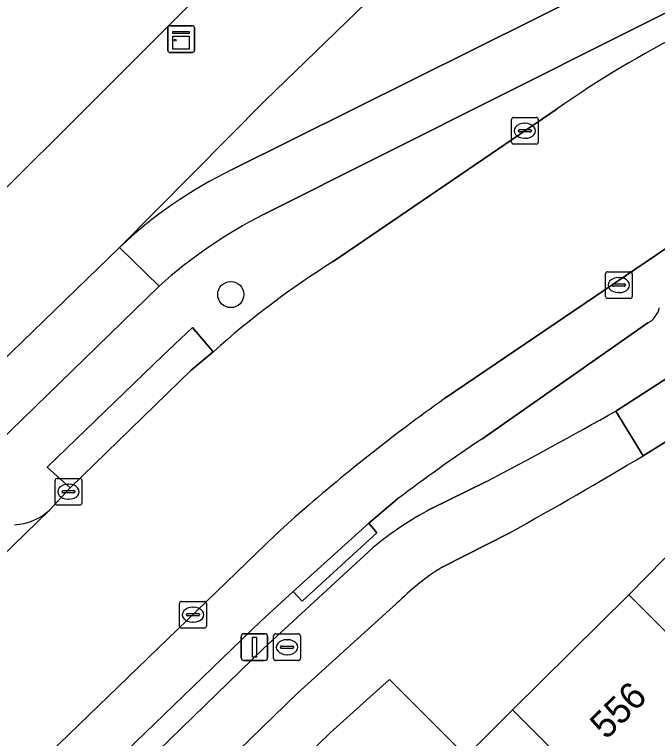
# Model space of a CAD drawing. Extents: x 162879 to 165540, y 384011 to 385181.
# Drawn here: x 164042.85 to 164066.9, y 384311.42 to 384338.52 of the extents above; entities that cross this region are included whole.
import ezdxf

# ---------------------------------------------------------------- set-up
doc = ezdxf.new("R2010")
doc.units = 0
for name, color, linetype in [('IMGEO_Boom', 7, 'Continuous'), ('IMGEO_Brandkraan', 7, 'Continuous'), ('IMGEO_Erf', 7, 'Continuous'), ('IMGEO_Fietspad_gesloten', 7, 'Continuous'), ('IMGEO_Fietspad_open', 7, 'Continuous'), ('IMGEO_Groenvoorziening', 7, 'Continuous'), ('IMGEO_Kast', 7, 'Continuous'), ('IMGEO_Kolk', 7, 'Continuous'), ('IMGEO_Lichtmast', 7, 'Continuous'), ('IMGEO_Pand', 7, 'Continuous'), ('IMGEO_Pand_nummerreeks', 7, 'Continuous'), ('IMGEO_Parkeervlak_open', 7, 'Continuous'), ('IMGEO_Rijbaan_lokaal_gesloten', 7, 'Continuous'), ('IMGEO_Verkeerseiland_open', 7, 'Continuous'), ('IMGEO_Voetpad_open', 7, 'Continuous')]:
    doc.layers.add(name, color=color, linetype=linetype)

msp = doc.modelspace()

# ---------------------------------------------------------------- linework, layer by layer
at = {"layer": 'IMGEO_Boom'}
msp.add_circle((164050.937, 384328.034), 0.489, dxfattribs=at)
at = {"layer": 'IMGEO_Brandkraan'}
for p, q in [((164052.541, 384314.408), (164052.541, 384315.26)), ((164052.616, 384315.334), (164053.468, 384315.334)), ((164053.542, 384315.26), (164053.542, 384314.408)), ((164053.029, 384315.114), (164053.054, 384315.114)), ((164052.8, 384314.828), (164052.8, 384314.84)), ((164053.238, 384314.791), (164052.84, 384314.791)), ((164052.843, 384314.877), (164053.241, 384314.877)), ((164053.284, 384314.84), (164053.284, 384314.828)), ((164053.052, 384314.554), (164053.027, 384314.554)), ((164053.468, 384314.334), (164052.616, 384314.334))]:
    msp.add_line(p, q, dxfattribs=at)
for points in [[(164052.541, 384314.408), (164052.541, 384315.26)], [(164052.616, 384315.334), (164053.468, 384315.334)], [(164053.542, 384315.26), (164053.542, 384314.408)], [(164053.468, 384314.334), (164052.616, 384314.334)]]:
    msp.add_lwpolyline(points, dxfattribs=at)
for centre, radius, start, end in [((164052.618, 384315.258), 0.0765, 91.552, 178.448), ((164052.618, 384315.258), 0.0765, 91.552, 178.448), ((164053.466, 384315.258), 0.0765, 1.552, 88.448), ((164053.466, 384315.258), 0.0765, 1.552, 88.448), ((164052.84, 384314.837), 0.0403, 85.8775, 175.7526), ((164052.837, 384314.827), 0.0366, 178.938, 274.7102), ((164053.241, 384314.834), 0.043, 264.8664, 352.4533), ((164053.245, 384314.839), 0.0386, 1.7309, 96.639), ((164052.618, 384314.41), 0.0765, 181.552, 268.448), ((164052.618, 384314.41), 0.0765, 181.552, 268.448), ((164053.466, 384314.41), 0.0765, 271.552, 358.448), ((164053.466, 384314.41), 0.0765, 271.552, 358.448)]:
    msp.add_arc(centre, radius, start, end, dxfattribs=at)
for centre, major_axis, ratio, start_param, end_param in [((164053.028, 384314.834), (-0.387, 0.002), 0.722429, 4.712389, 7.853982), ((164053.053, 384314.834), (-0.39, 0.002), 0.717154, 1.570796, 4.712389)]:
    msp.add_ellipse(centre, major_axis=major_axis, ratio=ratio, start_param=start_param, end_param=end_param, dxfattribs=at)
at = {"layer": 'IMGEO_Erf'}
for points in [[(163976.535, 384268.271), (163994.608, 384284.105), (164000, 384289.497), (164058.477, 384347.975), (164058.648, 384347.891), (164060.6, 384349.834), (164066.829, 384356.036), (164069.081, 384358.456)], [(164065.014, 384308.959), (164061.479, 384312.495), (164059.742, 384310.757), (164056.873, 384313.629), (164056.143, 384312.967), (164054.659, 384311.633), (164016.589, 384274.641)]]:
    msp.add_lwpolyline(points, dxfattribs=at)
msp.add_lwpolyline([(164068.609, 384314.022), (164069.94, 384315.354), (164070.557, 384315.972), (164068.094, 384318.642), (164067.159, 384318.159), (164065.831, 384316.8)], close=True, dxfattribs=at)
at = {"layer": 'IMGEO_Fietspad_gesloten'}
for points in [[(164066.834, 384340.613), (164050.985, 384332.715)], [(164052.166, 384331.031), (164070.046, 384340.007)], [(164046.768, 384329.792), (164048.264, 384328.35)], [(164069.638, 384326.437), (164065.344, 384323.671), (164066.363, 384322), (164070.675, 384324.683)]]:
    msp.add_lwpolyline(points, dxfattribs=at)
for centre, radius, start, end in [((164058.483, 384317.394), 17.057, 116.0771, 133.3781), ((164060.267, 384315.06), 17.908, 116.8967, 132.0879)]:
    msp.add_arc(centre, radius, start, end, dxfattribs=at)
at = {"layer": 'IMGEO_Fietspad_open'}
for points in [[(164009.249, 384290.386), (164048.264, 384328.35), (164046.768, 384329.792), (164038.698, 384321.975), (164000, 384284.353)], [(164066.363, 384322), (164065.344, 384323.671)], [(164060.479, 384321.02), (164058.42, 384320.008)], [(164058.844, 384317.827), (164061.373, 384319.118)], [(164056.261, 384318.565), (164052.162, 384314.789), (164006.668, 384270.584), (164000.239, 384263.885), (164000, 384263.648), (163990.948, 384254.661), (163986.238, 384250), (163945.765, 384209.948), (163927.179, 384191.226)], [(163960.692, 384221.686), (163966.751, 384227.692), (163989.256, 384250), (163992.452, 384253.182), (164000, 384260.664), (164001.789, 384262.437), (164008.279, 384269.229), (164053.426, 384313.105), (164057.135, 384316.464)]]:
    msp.add_lwpolyline(points, dxfattribs=at)
for centre, radius, start, end in [((163970.714, 384491.542), 192.705, 297.76285, 299.4102), ((163972.906, 384478.054), 181.899, 299.10121, 300.91639), ((164064.463, 384308.629), 12.884, 117.9734, 129.5414), ((164063.723, 384309.957), 9.259, 121.7949, 135.3528)]:
    msp.add_arc(centre, radius, start, end, dxfattribs=at)
at = {"layer": 'IMGEO_Groenvoorziening'}
for points in [[(164061.69, 384344.461), (164052.229, 384335.3), (164046.768, 384329.792)], [(164050.985, 384332.715), (164066.834, 384340.613)]]:
    msp.add_lwpolyline(points, dxfattribs=at)
msp.add_arc((164058.483, 384317.394), 17.057, 116.0771, 133.3781, dxfattribs=at)
at = {"layer": 'IMGEO_Kast'}
for p, q in [((164048.579, 384337.169), (164048.579, 384338.01)), ((164048.579, 384338.01), (164048.579, 384337.169)), ((164048.654, 384338.094), (164049.495, 384338.094)), ((164049.495, 384338.094), (164048.654, 384338.094)), ((164049.579, 384338.019), (164049.579, 384337.178)), ((164049.579, 384337.178), (164049.579, 384338.019)), ((164049.504, 384337.094), (164048.663, 384337.094)), ((164048.663, 384337.094), (164049.504, 384337.094))]:
    msp.add_line(p, q, dxfattribs=at)
for points in [[(164048.774, 384337.884), (164049.374, 384337.884), (164049.374, 384337.799), (164048.774, 384337.799), (164048.774, 384337.884)], [(164048.774, 384337.709), (164049.374, 384337.709), (164049.374, 384337.22), (164048.774, 384337.22), (164048.774, 384337.709)]]:
    msp.add_lwpolyline(points, dxfattribs=at)
msp.add_circle((164048.858, 384337.558), 0.0377, dxfattribs=at)
for centre, start, end in [((164048.657, 384338.016), 92.4484, 184.2845), ((164048.657, 384338.016), 92.4484, 184.2845), ((164049.501, 384338.016), 2.4484, 94.2845), ((164049.501, 384338.016), 2.4484, 94.2845), ((164048.657, 384337.172), 182.4484, 274.2845), ((164048.657, 384337.172), 182.4484, 274.2845), ((164049.501, 384337.172), 272.4484, 4.2845), ((164049.501, 384337.172), 272.4484, 4.2845)]:
    msp.add_arc(centre, 0.0779, start, end, dxfattribs=at)
at = {"layer": 'IMGEO_Kolk'}
for p, q in [((164061.44, 384333.737), (164061.44, 384334.589)), ((164061.515, 384334.663), (164062.367, 384334.663)), ((164061.928, 384334.443), (164061.953, 384334.443)), ((164062.441, 384334.589), (164062.441, 384333.737)), ((164061.699, 384334.157), (164061.699, 384334.169)), ((164061.742, 384334.206), (164062.14, 384334.206)), ((164062.183, 384334.169), (164062.183, 384334.157)), ((164062.137, 384334.12), (164061.739, 384334.12)), ((164062.367, 384333.663), (164061.515, 384333.663)), ((164061.951, 384333.883), (164061.926, 384333.883)), ((164064.957, 384327.961), (164064.957, 384328.813)), ((164065.032, 384328.887), (164065.884, 384328.887)), ((164065.958, 384328.813), (164065.958, 384327.961)), ((164065.445, 384328.667), (164065.47, 384328.667)), ((164065.216, 384328.381), (164065.216, 384328.393)), ((164065.654, 384328.344), (164065.256, 384328.344)), ((164065.259, 384328.43), (164065.657, 384328.43)), ((164065.7, 384328.393), (164065.7, 384328.381)), ((164065.468, 384328.107), (164065.443, 384328.107)), ((164065.884, 384327.887), (164065.032, 384327.887)), ((164044.441, 384321.153), (164045.293, 384321.153)), ((164044.366, 384320.227), (164044.366, 384321.079)), ((164044.854, 384320.933), (164044.879, 384320.933)), ((164045.367, 384321.079), (164045.367, 384320.227)), ((164044.625, 384320.647), (164044.625, 384320.659)), ((164045.063, 384320.61), (164044.665, 384320.61)), ((164044.668, 384320.696), (164045.066, 384320.696)), ((164045.109, 384320.659), (164045.109, 384320.647)), ((164044.877, 384320.373), (164044.852, 384320.373)), ((164045.293, 384320.153), (164044.441, 384320.153)), ((164049.099, 384316.548), (164049.951, 384316.548)), ((164049.024, 384315.622), (164049.024, 384316.474)), ((164049.512, 384316.328), (164049.537, 384316.328)), ((164050.025, 384316.474), (164050.025, 384315.622)), ((164049.283, 384316.042), (164049.283, 384316.054)), ((164049.721, 384316.005), (164049.323, 384316.005)), ((164049.326, 384316.091), (164049.724, 384316.091)), ((164049.767, 384316.054), (164049.767, 384316.042)), ((164049.535, 384315.768), (164049.51, 384315.768)), ((164049.951, 384315.548), (164049.099, 384315.548))]:
    msp.add_line(p, q, dxfattribs=at)
for points in [[(164061.44, 384333.737), (164061.44, 384334.589)], [(164061.515, 384334.663), (164062.367, 384334.663)], [(164062.441, 384334.589), (164062.441, 384333.737)], [(164062.367, 384333.663), (164061.515, 384333.663)], [(164064.957, 384327.961), (164064.957, 384328.813)], [(164065.032, 384328.887), (164065.884, 384328.887)], [(164065.958, 384328.813), (164065.958, 384327.961)], [(164065.884, 384327.887), (164065.032, 384327.887)], [(164044.441, 384321.153), (164045.293, 384321.153)], [(164044.366, 384320.227), (164044.366, 384321.079)], [(164045.367, 384321.079), (164045.367, 384320.227)], [(164045.293, 384320.153), (164044.441, 384320.153)], [(164049.099, 384316.548), (164049.951, 384316.548)], [(164049.024, 384315.622), (164049.024, 384316.474)], [(164050.025, 384316.474), (164050.025, 384315.622)], [(164049.951, 384315.548), (164049.099, 384315.548)]]:
    msp.add_lwpolyline(points, dxfattribs=at)
for centre, radius, start, end in [((164061.517, 384334.587), 0.0765, 91.552, 178.448), ((164061.517, 384334.587), 0.0765, 91.552, 178.448), ((164062.365, 384334.587), 0.0765, 1.552, 88.448), ((164062.365, 384334.587), 0.0765, 1.552, 88.448), ((164061.739, 384334.166), 0.0403, 85.8775, 175.7526), ((164061.736, 384334.156), 0.0366, 178.938, 274.7102), ((164062.14, 384334.163), 0.043, 264.8664, 352.4533), ((164062.144, 384334.168), 0.0386, 1.7309, 96.639), ((164061.517, 384333.739), 0.0765, 181.552, 268.448), ((164061.517, 384333.739), 0.0765, 181.552, 268.448), ((164062.365, 384333.739), 0.0765, 271.552, 358.448), ((164062.365, 384333.739), 0.0765, 271.552, 358.448), ((164065.034, 384328.811), 0.0765, 91.552, 178.448), ((164065.034, 384328.811), 0.0765, 91.552, 178.448), ((164065.882, 384328.811), 0.0765, 1.552, 88.448), ((164065.882, 384328.811), 0.0765, 1.552, 88.448), ((164065.256, 384328.39), 0.0403, 85.8775, 175.7526), ((164065.253, 384328.38), 0.0366, 178.938, 274.7102), ((164065.657, 384328.387), 0.043, 264.8664, 352.4533), ((164065.661, 384328.392), 0.0386, 1.7309, 96.639), ((164065.034, 384327.963), 0.0765, 181.552, 268.448), ((164065.034, 384327.963), 0.0765, 181.552, 268.448), ((164065.882, 384327.963), 0.0765, 271.552, 358.448), ((164065.882, 384327.963), 0.0765, 271.552, 358.448), ((164044.443, 384321.077), 0.0765, 91.552, 178.448), ((164044.443, 384321.077), 0.0765, 91.552, 178.448), ((164045.291, 384321.077), 0.0765, 1.552, 88.448), ((164045.291, 384321.077), 0.0765, 1.552, 88.448), ((164044.665, 384320.656), 0.0403, 85.8775, 175.7526), ((164044.662, 384320.646), 0.0366, 178.938, 274.7102), ((164045.066, 384320.653), 0.043, 264.8664, 352.4533), ((164045.07, 384320.658), 0.0386, 1.7309, 96.639), ((164044.443, 384320.229), 0.0765, 181.552, 268.448), ((164044.443, 384320.229), 0.0765, 181.552, 268.448), ((164045.291, 384320.229), 0.0765, 271.552, 358.448), ((164045.291, 384320.229), 0.0765, 271.552, 358.448), ((164049.101, 384316.472), 0.0765, 91.552, 178.448), ((164049.101, 384316.472), 0.0765, 91.552, 178.448), ((164049.949, 384316.472), 0.0765, 1.552, 88.448), ((164049.949, 384316.472), 0.0765, 1.552, 88.448), ((164049.323, 384316.051), 0.0403, 85.8775, 175.7526), ((164049.32, 384316.041), 0.0366, 178.938, 274.7102), ((164049.724, 384316.048), 0.043, 264.8664, 352.4533), ((164049.728, 384316.053), 0.0386, 1.7309, 96.639), ((164049.101, 384315.624), 0.0765, 181.552, 268.448), ((164049.101, 384315.624), 0.0765, 181.552, 268.448), ((164049.949, 384315.624), 0.0765, 271.552, 358.448), ((164049.949, 384315.624), 0.0765, 271.552, 358.448)]:
    msp.add_arc(centre, radius, start, end, dxfattribs=at)
for centre, major_axis, ratio, start_param, end_param in [((164061.927, 384334.163), (-0.387, 0.002), 0.722429, 4.712389, 7.853982), ((164061.952, 384334.163), (-0.39, 0.002), 0.717154, 1.570796, 4.712389), ((164065.444, 384328.387), (-0.387, 0.002), 0.722429, 4.712389, 7.853982), ((164065.469, 384328.387), (-0.39, 0.002), 0.717154, 1.570796, 4.712389), ((164044.853, 384320.653), (-0.387, 0.002), 0.722429, 4.712389, 7.853982), ((164044.878, 384320.653), (-0.39, 0.002), 0.717154, 1.570796, 4.712389), ((164049.511, 384316.048), (-0.387, 0.002), 0.722429, 4.712389, 7.853982), ((164049.536, 384316.048), (-0.39, 0.002), 0.717154, 1.570796, 4.712389)]:
    msp.add_ellipse(centre, major_axis=major_axis, ratio=ratio, start_param=start_param, end_param=end_param, dxfattribs=at)
at = {"layer": 'IMGEO_Lichtmast'}
for p, q in [((164051.324, 384314.438), (164051.324, 384315.238)), ((164051.324, 384315.238), (164051.324, 384314.438)), ((164051.424, 384315.338), (164052.214, 384315.338)), ((164052.214, 384315.338), (164051.424, 384315.338)), ((164052.314, 384315.238), (164052.314, 384314.438)), ((164052.314, 384314.438), (164052.314, 384315.238)), ((164052.214, 384314.338), (164051.424, 384314.338)), ((164051.424, 384314.338), (164052.214, 384314.338))]:
    msp.add_line(p, q, dxfattribs=at)
msp.add_lwpolyline([(164051.744, 384315.213), (164051.894, 384315.213), (164051.894, 384314.463), (164051.744, 384314.463), (164051.744, 384315.213)], dxfattribs=at)
for centre, start, end in [((164051.424, 384315.238), 90, 180), ((164051.424, 384315.238), 90, 180), ((164052.214, 384315.238), 0, 90), ((164052.214, 384315.238), 360, 90), ((164051.424, 384314.438), 180, 270), ((164051.424, 384314.438), 180, 270), ((164052.214, 384314.438), 270, 0), ((164052.214, 384314.438), 270, 0)]:
    msp.add_arc(centre, 0.1, start, end, dxfattribs=at)
at = {"layer": 'IMGEO_Pand'}
msp.add_lwpolyline([(164073.696, 384311.565), (164074.196, 384312.026), (164073.763, 384312.495), (164070.557, 384315.972), (164069.94, 384315.354), (164068.609, 384314.022), (164065.831, 384316.8), (164061.479, 384312.495), (164065.014, 384308.959), (164067.267, 384306.705), (164070.298, 384309.736), (164070.298, 384305.337), (164072.928, 384305.337), (164073.826, 384305.337), (164073.916, 384306.62), (164073.974, 384307.446), (164074.227, 384311.037)], close=True, dxfattribs=at)
at = {"layer": 'IMGEO_Parkeervlak_open'}
for points in [[(164067.948, 384330.259), (164058.936, 384324.138)], [(164060.334, 384322.625), (164066.546, 384326.975)], [(164052.056, 384315.805), (164053.27, 384316.913), (164056.104, 384319.48), (164057.175, 384320.382)], [(164009.34, 384286.137), (164010.515, 384287.269), (164013.757, 384290.387), (164015.039, 384291.655), (164017.855, 384294.412), (164030.101, 384306.298), (164044.157, 384319.964)], [(164053.349, 384319.713), (164052.622, 384319.055), (164040.448, 384307.294), (164038.259, 384305.21), (164038.119, 384305.035), (164012.688, 384280.365), (164012.541, 384280.223), (164000, 384268.063), (163981.371, 384250), (163965.356, 384234.478)], [(164040.448, 384306.096), (164041.201, 384305.33), (164052.056, 384315.805)]]:
    msp.add_lwpolyline(points, dxfattribs=at)
for centre, radius, start, end in [((164066.16, 384327.709), 0.829, 297.7511, 347.6906), ((164098.716, 384268.172), 68.663, 125.40492, 131.35474), ((164097.683, 384266.678), 67.269, 123.72588, 127.02628), ((164042.737, 384321.518), 2.105, 272.9294, 312.4095)]:
    msp.add_arc(centre, radius, start, end, dxfattribs=at)
at = {"layer": 'IMGEO_Rijbaan_lokaal_gesloten'}
for points in [[(164058.936, 384324.138), (164067.948, 384330.259), (164068.242, 384330.459), (164070.13, 384331.602), (164074.109, 384333.581), (164071.084, 384339.417), (164068.009, 384337.898)], [(164063.149, 384334.985), (164054.77, 384329.269)], [(164050.284, 384325.893), (164049.449, 384325.203), (164044.931, 384320.803), (164044.157, 384319.964), (164030.101, 384306.298), (164017.855, 384294.412), (164015.039, 384291.655), (164013.757, 384290.387), (164010.515, 384287.269), (164009.34, 384286.137), (164008.944, 384285.756), (164008.75, 384285.568), (164007.099, 384283.962), (164004.65, 384281.541), (164000, 384277.041), (163996.638, 384273.794), (163990, 384267.38), (163982.381, 384259.977), (163978.041, 384255.759), (163975.107, 384252.911), (163972.125, 384250), (163969.641, 384247.575), (163962.618, 384240.761), (163955.276, 384233.578)], [(163943.158, 384212.885), (163957.14, 384226.516), (163960.614, 384229.875), (163964.64, 384233.827), (163965.356, 384234.478), (163981.371, 384250), (164000, 384268.063), (164012.541, 384280.223), (164012.688, 384280.365), (164038.119, 384305.035), (164038.259, 384305.21), (164040.448, 384307.294), (164052.622, 384319.055), (164053.349, 384319.713)]]:
    msp.add_lwpolyline(points, dxfattribs=at)
for centre, radius, start, end in [((164086.277, 384301.909), 40.361, 116.9126, 124.9629), ((164072.368, 384301.217), 33.115, 122.1009, 131.8267), ((164098.716, 384268.172), 68.663, 125.40492, 131.35474)]:
    msp.add_arc(centre, radius, start, end, dxfattribs=at)
at = {"layer": 'IMGEO_Verkeerseiland_open'}
for points in [[(164068.009, 384337.898), (164071.084, 384339.417), (164070.413, 384340.298), (164070.046, 384340.007), (164052.166, 384331.031)], [(164054.77, 384329.269), (164063.149, 384334.985)], [(164048.264, 384328.35), (164009.249, 384290.386), (164005.472, 384286.656), (164002.596, 384283.885), (164000.811, 384282.218), (164000, 384281.541), (163996.523, 384278.637), (163995.691, 384277.98), (163997.337, 384276.338), (163997.395, 384276.878)], [(164066.546, 384326.975), (164060.334, 384322.625)], [(164044.157, 384319.964), (164044.931, 384320.803), (164044.072, 384321.568), (164048.377, 384325.742), (164049.504, 384326.805), (164050.284, 384325.893)], [(164065.344, 384323.671), (164069.638, 384326.437)], [(164058.42, 384320.008), (164060.479, 384321.02)], [(164057.175, 384320.382), (164056.104, 384319.48), (164056.406, 384319.109), (164053.61, 384316.555), (164053.27, 384316.913), (164052.056, 384315.805), (164041.201, 384305.33), (164040.448, 384306.096)], [(164052.162, 384314.789), (164056.261, 384318.565)], [(163927.179, 384191.226), (163945.765, 384209.948), (163986.238, 384250), (163990.948, 384254.661), (164000, 384263.648), (164000.239, 384263.885), (164006.668, 384270.584), (164052.162, 384314.789)]]:
    msp.add_lwpolyline(points, dxfattribs=at)
for centre, radius, start, end in [((164086.277, 384301.909), 40.361, 116.9126, 124.9629), ((164060.267, 384315.06), 17.908, 116.8967, 132.0879), ((164072.368, 384301.217), 33.115, 122.1009, 131.8267), ((164066.16, 384327.709), 0.829, 297.7511, 347.6906), ((163970.714, 384491.542), 192.705, 297.76285, 299.4102), ((164097.683, 384266.678), 67.269, 123.72588, 127.02628), ((164042.737, 384321.518), 2.105, 272.9294, 312.4095), ((164064.463, 384308.629), 12.884, 117.9734, 129.5414)]:
    msp.add_arc(centre, radius, start, end, dxfattribs=at)
at = {"layer": 'IMGEO_Voetpad_open'}
for points in [[(164066.392, 384349.44), (164067.904, 384351.341), (164071.57, 384356.779), (164069.081, 384358.456), (164066.829, 384356.036), (164060.6, 384349.834), (164058.648, 384347.891), (164058.477, 384347.975), (164000, 384289.497), (163994.608, 384284.105), (163976.535, 384268.271)], [(163977.889, 384266.075), (163981.644, 384269.371), (163997.215, 384281.927), (163999.503, 384283.87), (164000, 384284.353), (164038.698, 384321.975), (164046.768, 384329.792), (164052.229, 384335.3), (164061.69, 384344.461)], [(163967.269, 384225.92), (163991.6, 384250), (163993.563, 384252.019), (164000, 384258.382), (164000.421, 384258.798), (164000.53, 384258.712), (164003.136, 384261.267), (164004.769, 384262.989), (164006.301, 384264.46), (164009.873, 384268.115), (164013.705, 384271.839), (164016.589, 384274.641), (164054.659, 384311.633), (164056.143, 384312.967), (164056.873, 384313.629), (164059.742, 384310.757), (164061.479, 384312.495), (164065.831, 384316.8), (164067.159, 384318.159), (164068.094, 384318.642), (164075.088, 384322.341), (164075.109, 384322.449), (164073.319, 384326.088)], [(164070.675, 384324.683), (164066.363, 384322)], [(164061.373, 384319.118), (164058.844, 384317.827)], [(164057.135, 384316.464), (164053.426, 384313.105), (164008.279, 384269.229), (164001.789, 384262.437), (164000, 384260.664), (163992.452, 384253.182), (163989.256, 384250), (163966.751, 384227.692), (163960.692, 384221.686)]]:
    msp.add_lwpolyline(points, dxfattribs=at)
for points in [[(164044.931, 384320.803), (164049.449, 384325.203), (164050.284, 384325.893), (164049.504, 384326.805), (164048.377, 384325.742), (164044.072, 384321.568)], [(164056.104, 384319.48), (164053.27, 384316.913), (164053.61, 384316.555), (164056.406, 384319.109)]]:
    msp.add_lwpolyline(points, close=True, dxfattribs=at)
for centre, radius, start, end in [((163972.906, 384478.054), 181.899, 299.10121, 300.91639), ((164063.723, 384309.957), 9.259, 121.7949, 135.3528)]:
    msp.add_arc(centre, radius, start, end, dxfattribs=at)

# ---------------------------------------------------------------- texts
at = {"layer": 'IMGEO_Pand_nummerreeks'}
msp.add_text('556', height=1, rotation=44.6907, dxfattribs=at).set_placement((164064.982, 384311.346))

doc.saveas('drawing.dxf')
